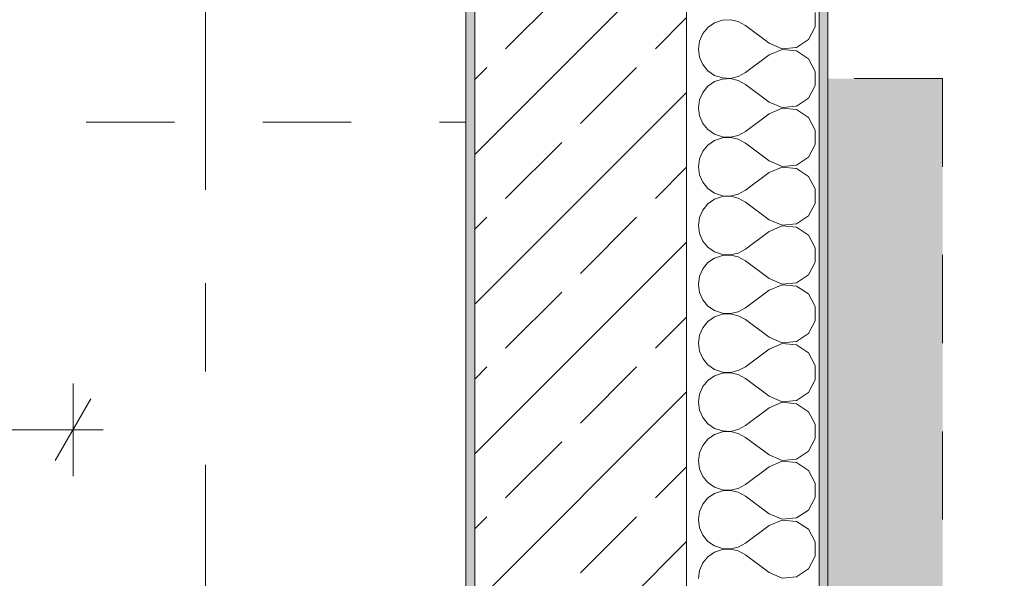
# Model space of a CAD drawing. Header units: metres. Extents: x -4 to 100, y -11 to 17.
# Tile 636 of 656: x 61.52 to 62.635, y 4.534 to 5.167. Entities that reach past the tile are written whole.
import ezdxf

# ---------------------------------------------------------------- set-up
doc = ezdxf.new("R2010")
doc.units = ezdxf.units.M
doc.header["$MEASUREMENT"] = 0
for name, pattern in [('Strichlinie doppelt', [0.546806, 0.264583, -0.105833, 0.070556, -0.105833]), ('Strichlinie eng', [0.115, 0.075, -0.04]), ('Untersicht', [0.1, 0.075, -0.025])]:
    doc.linetypes.add(name, pattern=pattern)
for name, color, linetype in [('152 - Bemaßung_ Beschriftung.Ausbau', 7, 'Continuous'), ('301 - Elemente.Linie', 7, 'Continuous'), ('302 - Elemente.Schraffur', 7, 'Continuous'), ('451 - Universal.Achsen Raster', 7, 'Continuous'), ('603 - Struktur.Bodenplatte_ Decke Roh', 7, 'Continuous'), ('604 - Struktur.Wand Aussen', 7, 'Continuous'), ('650 - Abdeckung.Fußboden Aufbau', 7, 'Continuous'), ('Neubau_653 - Abdeckung.TB Verkofferung', 7, 'Continuous')]:
    doc.layers.add(name, color=color, linetype=linetype)
doc.styles.add('ERSTELLTER_STIL_2', font='txt')
doc.dimstyles.new('ERSTELLTER_STIL__3', dxfattribs={"dimtxt": 0.1, "dimasz": 0.0532, "dimexe": 0.18, "dimexo": 0.0625, "dimgap": 0, "dimtad": 1, "dimzin": 0, "dimdsep": 46, "dimtxsty": 'ERSTELLTER_STIL_2', "dimblk": 'ARROWHEAD_2', "dimblk1": 'ARROWHEAD_2', "dimblk2": 'ARROWHEAD_2', "dimcen": 0.09, "dimse1": 1, "dimse2": 1, "dimclrd": 7, "dimclre": 7, "dimclrt": 7, "dimazin": 0, "dimtfac": 1, "dimtdec": 4, "dimtmove": 0, "dimatfit": 3, "dimfxl": 1, "dimtolj": 1, "dimtzin": 0, "dimarcsym": 0})
doc.dimstyles.new('ERSTELLTER_STIL__5', dxfattribs={"dimtxt": 0.1, "dimasz": 0.0532, "dimexe": 0.18, "dimexo": 0.0625, "dimgap": 0, "dimtad": 1, "dimtih": 1, "dimtoh": 1, "dimzin": 0, "dimdsep": 46, "dimtxsty": 'ERSTELLTER_STIL_2', "dimblk": 'ARROWHEAD_2', "dimblk1": 'ARROWHEAD_2', "dimblk2": 'ARROWHEAD_2', "dimcen": 0.09, "dimse1": 1, "dimse2": 1, "dimclrd": 7, "dimclre": 7, "dimclrt": 7, "dimazin": 0, "dimtfac": 1, "dimtdec": 4, "dimtmove": 0, "dimatfit": 3, "dimfxl": 1, "dimtolj": 1, "dimtzin": 0, "dimarcsym": 0})

# ---------------------------------------------------------------- blocks, each defined once
blk = doc.blocks.new('*X157')
at = {"layer": '604 - Struktur.Wand Aussen', "color": 7, "linetype": 'Continuous', "lineweight": 5}
for p, q in [((62.3155, 5.1661), (62.3068, 5.1631)), ((62.3247, 5.1665), (62.3155, 5.1661)), ((62.3336, 5.1645), (62.3247, 5.1665)), ((62.3417, 5.16), (62.3336, 5.1645)), ((62.4207, 5.1585), (62.4207, 5.1748)), ((62.2992, 5.1579), (62.2933, 5.1509)), ((62.3068, 5.1631), (62.2992, 5.1579)), ((62.3684, 5.14), (62.3417, 5.16)), ((62.413, 5.1442), (62.4207, 5.1585)), ((62.2896, 5.1424), (62.2884, 5.1333)), ((62.2933, 5.1509), (62.2896, 5.1424)), ((62.3995, 5.1352), (62.413, 5.1442)), ((62.2884, 5.1333), (62.2896, 5.1242)), ((62.3684, 5.14), (62.3833, 5.1337)), ((62.3833, 5.133), (62.3684, 5.1267)), ((62.3833, 5.1337), (62.3995, 5.1352)), ((62.3995, 5.1314), (62.3833, 5.133)), ((62.413, 5.1224), (62.3995, 5.1314)), ((62.2896, 5.1242), (62.2933, 5.1158)), ((62.3684, 5.1267), (62.3417, 5.1067)), ((62.4207, 5.1081), (62.413, 5.1224)), ((62.2933, 5.1158), (62.2992, 5.1087)), ((62.2992, 5.1087), (62.3068, 5.1035)), ((62.4207, 5.0919), (62.4207, 5.1081)), ((62.3068, 5.1035), (62.3155, 5.1006)), ((62.3155, 5.0994), (62.3068, 5.0965)), ((62.3155, 5.1006), (62.3247, 5.1001)), ((62.3247, 5.0999), (62.3155, 5.0994)), ((62.3247, 5.1001), (62.3336, 5.1022)), ((62.3336, 5.0978), (62.3247, 5.0999)), ((62.3336, 5.1022), (62.3417, 5.1067)), ((62.3417, 5.0933), (62.3336, 5.0978)), ((62.2992, 5.0913), (62.2933, 5.0842)), ((62.3068, 5.0965), (62.2992, 5.0913)), ((62.3684, 5.0733), (62.3417, 5.0933)), ((62.413, 5.0776), (62.4207, 5.0919)), ((62.2896, 5.0758), (62.2884, 5.0667)), ((62.2933, 5.0842), (62.2896, 5.0758)), ((62.3995, 5.0686), (62.413, 5.0776)), ((62.2884, 5.0667), (62.2896, 5.0576)), ((62.3684, 5.0733), (62.3833, 5.067)), ((62.3833, 5.0663), (62.3684, 5.06)), ((62.3833, 5.067), (62.3995, 5.0686)), ((62.3995, 5.0648), (62.3833, 5.0663)), ((62.413, 5.0558), (62.3995, 5.0648)), ((62.2896, 5.0576), (62.2933, 5.0491)), ((62.3684, 5.06), (62.3417, 5.04)), ((62.4207, 5.0415), (62.413, 5.0558)), ((62.2933, 5.0491), (62.2992, 5.0421)), ((62.2992, 5.0421), (62.3068, 5.0369)), ((62.4207, 5.0252), (62.4207, 5.0415)), ((62.3068, 5.0369), (62.3155, 5.0339)), ((62.3155, 5.0328), (62.3068, 5.0298)), ((62.3155, 5.0339), (62.3247, 5.0335)), ((62.3247, 5.0332), (62.3155, 5.0328)), ((62.3247, 5.0335), (62.3336, 5.0355)), ((62.3336, 5.0311), (62.3247, 5.0332)), ((62.3336, 5.0355), (62.3417, 5.04)), ((62.3417, 5.0267), (62.3336, 5.0311)), ((62.2992, 5.0246), (62.2933, 5.0175)), ((62.3068, 5.0298), (62.2992, 5.0246)), ((62.3684, 5.0067), (62.3417, 5.0267)), ((62.413, 5.0109), (62.4207, 5.0252)), ((62.2896, 5.0091), (62.2884, 5)), ((62.2933, 5.0175), (62.2896, 5.0091)), ((62.3995, 5.0019), (62.413, 5.0109)), ((62.2884, 5), (62.2896, 4.9909)), ((62.3684, 5.0067), (62.3833, 5.0004)), ((62.3833, 4.9996), (62.3684, 4.9933)), ((62.3833, 5.0004), (62.3995, 5.0019)), ((62.3995, 4.9981), (62.3833, 4.9996)), ((62.413, 4.9891), (62.3995, 4.9981)), ((62.2896, 4.9909), (62.2933, 4.9825)), ((62.3684, 4.9933), (62.3417, 4.9733)), ((62.4207, 4.9748), (62.413, 4.9891)), ((62.2933, 4.9825), (62.2992, 4.9754)), ((62.2992, 4.9754), (62.3068, 4.9702)), ((62.4207, 4.9585), (62.4207, 4.9748)), ((62.3068, 4.9631), (62.2992, 4.9579)), ((62.3068, 4.9702), (62.3155, 4.9672)), ((62.3155, 4.9661), (62.3068, 4.9631)), ((62.3155, 4.9672), (62.3247, 4.9668)), ((62.3247, 4.9665), (62.3155, 4.9661)), ((62.3247, 4.9668), (62.3336, 4.9689)), ((62.3336, 4.9645), (62.3247, 4.9665)), ((62.3336, 4.9689), (62.3417, 4.9733)), ((62.3417, 4.96), (62.3336, 4.9645)), ((62.2992, 4.9579), (62.2933, 4.9509)), ((62.3684, 4.94), (62.3417, 4.96)), ((62.413, 4.9442), (62.4207, 4.9585)), ((62.2896, 4.9424), (62.2884, 4.9333)), ((62.2933, 4.9509), (62.2896, 4.9424)), ((62.3995, 4.9352), (62.413, 4.9442)), ((62.2884, 4.9333), (62.2896, 4.9242)), ((62.3684, 4.94), (62.3833, 4.9337)), ((62.3833, 4.933), (62.3684, 4.9267)), ((62.3833, 4.9337), (62.3995, 4.9352)), ((62.3995, 4.9314), (62.3833, 4.933)), ((62.413, 4.9224), (62.3995, 4.9314)), ((62.2896, 4.9242), (62.2933, 4.9158)), ((62.3684, 4.9267), (62.3417, 4.9067)), ((62.4207, 4.9081), (62.413, 4.9224)), ((62.2933, 4.9158), (62.2992, 4.9087)), ((62.2992, 4.9087), (62.3068, 4.9035)), ((62.4207, 4.8919), (62.4207, 4.9081)), ((62.3068, 4.8965), (62.2992, 4.8913)), ((62.3068, 4.9035), (62.3155, 4.9006)), ((62.3155, 4.8994), (62.3068, 4.8965)), ((62.3155, 4.9006), (62.3247, 4.9001)), ((62.3247, 4.8999), (62.3155, 4.8994)), ((62.3247, 4.9001), (62.3336, 4.9022)), ((62.3336, 4.8978), (62.3247, 4.8999)), ((62.3336, 4.9022), (62.3417, 4.9067)), ((62.3417, 4.8933), (62.3336, 4.8978)), ((62.2992, 4.8913), (62.2933, 4.8842)), ((62.3684, 4.8733), (62.3417, 4.8933)), ((62.413, 4.8776), (62.4207, 4.8919)), ((62.2896, 4.8758), (62.2884, 4.8667)), ((62.2933, 4.8842), (62.2896, 4.8758)), ((62.3995, 4.8686), (62.413, 4.8776)), ((62.2884, 4.8667), (62.2896, 4.8576)), ((62.3684, 4.8733), (62.3833, 4.867)), ((62.3833, 4.8663), (62.3684, 4.86)), ((62.3833, 4.867), (62.3995, 4.8686)), ((62.3995, 4.8648), (62.3833, 4.8663)), ((62.413, 4.8558), (62.3995, 4.8648)), ((62.2896, 4.8576), (62.2933, 4.8491)), ((62.3684, 4.86), (62.3417, 4.84)), ((62.4207, 4.8415), (62.413, 4.8558)), ((62.2933, 4.8491), (62.2992, 4.8421)), ((62.2992, 4.8421), (62.3068, 4.8369)), ((62.4207, 4.8252), (62.4207, 4.8415)), ((62.3068, 4.8298), (62.2992, 4.8246)), ((62.3068, 4.8369), (62.3155, 4.8339)), ((62.3155, 4.8328), (62.3068, 4.8298)), ((62.3155, 4.8339), (62.3247, 4.8335)), ((62.3247, 4.8332), (62.3155, 4.8328)), ((62.3247, 4.8335), (62.3336, 4.8355)), ((62.3336, 4.8311), (62.3247, 4.8332)), ((62.3336, 4.8355), (62.3417, 4.84)), ((62.3417, 4.8267), (62.3336, 4.8311)), ((62.2992, 4.8246), (62.2933, 4.8175)), ((62.3684, 4.8067), (62.3417, 4.8267)), ((62.413, 4.8109), (62.4207, 4.8252)), ((62.2896, 4.8091), (62.2884, 4.8)), ((62.2933, 4.8175), (62.2896, 4.8091)), ((62.3995, 4.8019), (62.413, 4.8109)), ((62.2884, 4.8), (62.2896, 4.7909)), ((62.3684, 4.8067), (62.3833, 4.8004)), ((62.3833, 4.7996), (62.3684, 4.7933)), ((62.3833, 4.8004), (62.3995, 4.8019)), ((62.3995, 4.7981), (62.3833, 4.7996)), ((62.413, 4.7891), (62.3995, 4.7981)), ((62.2896, 4.7909), (62.2933, 4.7825)), ((62.3684, 4.7933), (62.3417, 4.7733)), ((62.4207, 4.7748), (62.413, 4.7891)), ((62.2933, 4.7825), (62.2992, 4.7754)), ((62.2992, 4.7754), (62.3068, 4.7702)), ((62.4207, 4.7585), (62.4207, 4.7748)), ((62.3068, 4.7631), (62.2992, 4.7579)), ((62.3068, 4.7702), (62.3155, 4.7672)), ((62.3155, 4.7661), (62.3068, 4.7631)), ((62.3155, 4.7672), (62.3247, 4.7668)), ((62.3247, 4.7665), (62.3155, 4.7661)), ((62.3247, 4.7668), (62.3336, 4.7689)), ((62.3336, 4.7645), (62.3247, 4.7665)), ((62.3336, 4.7689), (62.3417, 4.7733)), ((62.3417, 4.76), (62.3336, 4.7645)), ((62.2992, 4.7579), (62.2933, 4.7509)), ((62.3684, 4.74), (62.3417, 4.76)), ((62.413, 4.7442), (62.4207, 4.7585)), ((62.2896, 4.7424), (62.2884, 4.7333)), ((62.2933, 4.7509), (62.2896, 4.7424)), ((62.3684, 4.74), (62.3833, 4.7337)), ((62.3995, 4.7352), (62.413, 4.7442)), ((62.2884, 4.7333), (62.2896, 4.7242)), ((62.3833, 4.733), (62.3684, 4.7267)), ((62.3833, 4.7337), (62.3995, 4.7352)), ((62.3995, 4.7314), (62.3833, 4.733)), ((62.413, 4.7224), (62.3995, 4.7314)), ((62.2896, 4.7242), (62.2933, 4.7158)), ((62.3684, 4.7267), (62.3417, 4.7067)), ((62.4207, 4.7081), (62.413, 4.7224)), ((62.2933, 4.7158), (62.2992, 4.7087)), ((62.2992, 4.7087), (62.3068, 4.7035)), ((62.3336, 4.7022), (62.3417, 4.7067)), ((62.4207, 4.6919), (62.4207, 4.7081)), ((62.3068, 4.6965), (62.2992, 4.6913)), ((62.3068, 4.7035), (62.3155, 4.7006)), ((62.3155, 4.6994), (62.3068, 4.6965)), ((62.3155, 4.7006), (62.3247, 4.7001)), ((62.3247, 4.6999), (62.3155, 4.6994)), ((62.3247, 4.7001), (62.3336, 4.7022)), ((62.3336, 4.6978), (62.3247, 4.6999)), ((62.3417, 4.6933), (62.3336, 4.6978)), ((62.2992, 4.6913), (62.2933, 4.6842)), ((62.3684, 4.6733), (62.3417, 4.6933)), ((62.413, 4.6776), (62.4207, 4.6919)), ((62.2896, 4.6758), (62.2884, 4.6667)), ((62.2933, 4.6842), (62.2896, 4.6758)), ((62.3684, 4.6733), (62.3833, 4.667)), ((62.3995, 4.6686), (62.413, 4.6776)), ((62.2884, 4.6667), (62.2896, 4.6576)), ((62.3833, 4.6663), (62.3684, 4.66)), ((62.3833, 4.667), (62.3995, 4.6686)), ((62.3995, 4.6648), (62.3833, 4.6663)), ((62.413, 4.6558), (62.3995, 4.6648)), ((62.2896, 4.6576), (62.2933, 4.6491)), ((62.3684, 4.66), (62.3417, 4.64)), ((62.4207, 4.6415), (62.413, 4.6558)), ((62.2933, 4.6491), (62.2992, 4.6421)), ((62.2992, 4.6421), (62.3068, 4.6369)), ((62.3336, 4.6355), (62.3417, 4.64)), ((62.4207, 4.6252), (62.4207, 4.6415)), ((62.3068, 4.6298), (62.2992, 4.6246)), ((62.3068, 4.6369), (62.3155, 4.6339)), ((62.3155, 4.6328), (62.3068, 4.6298)), ((62.3155, 4.6339), (62.3247, 4.6335)), ((62.3247, 4.6332), (62.3155, 4.6328)), ((62.3247, 4.6335), (62.3336, 4.6355)), ((62.3336, 4.6311), (62.3247, 4.6332)), ((62.3417, 4.6267), (62.3336, 4.6311)), ((62.2933, 4.6175), (62.2896, 4.6091)), ((62.2992, 4.6246), (62.2933, 4.6175)), ((62.3684, 4.6067), (62.3417, 4.6267)), ((62.413, 4.6109), (62.4207, 4.6252)), ((62.2896, 4.6091), (62.2884, 4.6)), ((62.3684, 4.6067), (62.3833, 4.6004)), ((62.3995, 4.6019), (62.413, 4.6109)), ((62.2884, 4.6), (62.2896, 4.5909)), ((62.3833, 4.5996), (62.3684, 4.5933)), ((62.3833, 4.6004), (62.3995, 4.6019)), ((62.3995, 4.5981), (62.3833, 4.5996)), ((62.413, 4.5891), (62.3995, 4.5981)), ((62.2896, 4.5909), (62.2933, 4.5825)), ((62.3684, 4.5933), (62.3417, 4.5733)), ((62.4207, 4.5748), (62.413, 4.5891)), ((62.2933, 4.5825), (62.2992, 4.5754)), ((62.2992, 4.5754), (62.3068, 4.5702)), ((62.3336, 4.5689), (62.3417, 4.5733)), ((62.4207, 4.5585), (62.4207, 4.5748)), ((62.3068, 4.5631), (62.2992, 4.5579)), ((62.3068, 4.5702), (62.3155, 4.5672)), ((62.3155, 4.5661), (62.3068, 4.5631)), ((62.3155, 4.5672), (62.3247, 4.5668)), ((62.3247, 4.5665), (62.3155, 4.5661)), ((62.3247, 4.5668), (62.3336, 4.5689)), ((62.3336, 4.5645), (62.3247, 4.5665)), ((62.3417, 4.56), (62.3336, 4.5645)), ((62.2933, 4.5509), (62.2896, 4.5424)), ((62.2992, 4.5579), (62.2933, 4.5509)), ((62.3684, 4.54), (62.3417, 4.56)), ((62.413, 4.5442), (62.4207, 4.5585)), ((62.2896, 4.5424), (62.2884, 4.5333)), ((62.3684, 4.54), (62.3833, 4.5337)), ((62.3995, 4.5352), (62.413, 4.5442)), ((62.3833, 4.5337), (62.3995, 4.5352))]:
    blk.add_line(p, q, dxfattribs=at)
blk = doc.blocks.new('*D563')
at = {"layer": '152 - Bemaßung_ Beschriftung.Ausbau', "color": 7, "linetype": 'Continuous', "lineweight": 5}
for p, q in [((63.435, 0.005), (63.435, 6.145)), ((63.4, 0.0252), (63.47, -0.0152)), ((63.4875, 0.005), (63.3825, 0.005)), ((63.435, -0.145), (63.435, 0.005)), ((63.4, -0.1248), (63.47, -0.1652)), ((63.4875, -0.145), (63.3825, -0.145)), ((63.435, -0.1792), (63.435, -0.145))]:
    blk.add_line(p, q, dxfattribs=at)
at = {"layer": '152 - Bemaßung_ Beschriftung.Ausbau', "color": 7, "lineweight": 5, "insert": (63.415, -0.317), "char_height": 0.1, "attachment_point": 7, "rotation": 90, "style": 'ERSTELLTER_STIL_2'}
blk.add_mtext('\\A1;{\\pql;\\fArial|b0|i0|c0|p38;15}', dxfattribs=at)
blk = doc.blocks.new('ARROWHEAD_2')
at = {"color": 0, "linetype": 'Continuous', "lineweight": 0}
for p, q in [((-0.378, -0.655), (0.378, 0.655)), ((0, 0), (-1, 0))]:
    blk.add_line(p, q, dxfattribs=at)
blk = doc.blocks.new('*D564')
at = {"layer": '152 - Bemaßung_ Beschriftung.Ausbau', "color": 7, "linetype": 'Continuous', "lineweight": 5}
for p, q in [((63.435, 6.145), (63.435, 7.935)), ((63.4, 6.1652), (63.47, 6.1248)), ((63.4875, 6.145), (63.3825, 6.145)), ((63.435, 0.005), (63.435, 6.145)), ((63.4, 0.0252), (63.47, -0.0152))]:
    blk.add_line(p, q, dxfattribs=at)
at = {"layer": '152 - Bemaßung_ Beschriftung.Ausbau', "color": 7, "lineweight": 5, "insert": (63.415, 2.942), "char_height": 0.1, "attachment_point": 7, "rotation": 90, "style": 'ERSTELLTER_STIL_2'}
blk.add_mtext('\\A1;{\\pql;\\fArial|b0|i0|c0|p38;6,14}', dxfattribs=at)
blk = doc.blocks.new('*D570')
at = {"layer": '152 - Bemaßung_ Beschriftung.Ausbau', "color": 7, "linetype": 'Continuous', "lineweight": 5}
for p, q in [((63.935, 5.82), (63.935, 5.925)), ((63.9, 5.8402), (63.97, 5.7998)), ((63.9875, 5.82), (63.8825, 5.82)), ((63.935, 0.245), (63.935, 5.82)), ((63.9, 0.2652), (63.97, 0.2248)), ((63.9875, 0.245), (63.8825, 0.245)), ((63.935, 0.005), (63.935, 0.245))]:
    blk.add_line(p, q, dxfattribs=at)
at = {"layer": '152 - Bemaßung_ Beschriftung.Ausbau', "color": 7, "lineweight": 5, "char_height": 0.1, "attachment_point": 7, "rotation": 90, "style": 'ERSTELLTER_STIL_2'}
for s, insert in [('\\A1;{\\pql;\\fArial|b0|i0|c0|p38;10\\fArial|b0|i0|c0|p38;\\A1{\\H.66x;\\S5^  ;}}', (63.9167, 5.5979)), ('\\A1;{\\pql;\\fArial|b0|i0|c0|p38;5,57\\fArial|b0|i0|c0|p38;\\A1{\\H.66x;\\S5^  ;}}', (63.9344, 2.7735))]:
    blk.add_mtext(s, dxfattribs=dict(at, insert=insert))
blk = doc.blocks.new('*D580')
at = {"layer": '152 - Bemaßung_ Beschriftung.Ausbau', "color": 7, "linetype": 'Continuous', "lineweight": 5}
for p, q in [((64.435, 0.7), (64.435, 5.2)), ((64.4, 0.7202), (64.47, 0.6798)), ((64.4875, 0.7), (64.3825, 0.7)), ((64.435, 0.25), (64.435, 0.7)), ((64.4, 0.2702), (64.47, 0.2298)), ((64.47, 0.2248), (64.4, 0.2652))]:
    blk.add_line(p, q, dxfattribs=at)
at = {"layer": '152 - Bemaßung_ Beschriftung.Ausbau', "color": 7, "lineweight": 5, "char_height": 0.1, "attachment_point": 7, "rotation": 90, "style": 'ERSTELLTER_STIL_2'}
for s, insert in [('\\A1;{\\pql;\\fArial|b0|i0|c0|p38;0\\fArial|b0|i0|c0|p38;\\A1{\\H.66x;\\S5^  ;}}', (64.4167, 0.2702)), ('\\A1;{\\pql;\\fArial|b0|i0|c0|p38;45}', (64.415, 0.4621))]:
    blk.add_mtext(s, dxfattribs=dict(at, insert=insert))
blk = doc.blocks.new('*D581')
at = {"layer": '152 - Bemaßung_ Beschriftung.Ausbau', "color": 7, "linetype": 'Continuous', "lineweight": 5}
for p, q in [((64.435, 5.2), (64.435, 6)), ((64.4, 5.2202), (64.47, 5.1798)), ((64.4875, 5.2), (64.3825, 5.2)), ((64.435, 0.7), (64.435, 5.2)), ((64.4, 0.7202), (64.47, 0.6798))]:
    blk.add_line(p, q, dxfattribs=at)
at = {"layer": '152 - Bemaßung_ Beschriftung.Ausbau', "color": 7, "lineweight": 5, "insert": (64.415, 2.817), "char_height": 0.1, "attachment_point": 7, "rotation": 90, "style": 'ERSTELLTER_STIL_2'}
blk.add_mtext('\\A1;{\\pql;\\fArial|b0|i0|c0|p38;4,50}', dxfattribs=at)
blk = doc.blocks.new('*D590')
at = {"layer": '152 - Bemaßung_ Beschriftung.Ausbau', "color": 7, "linetype": 'Continuous', "lineweight": 5}
for p, q in [((64.935, 13.845), (64.935, 13.8792)), ((64.97, 13.8248), (64.9, 13.8652)), ((64.9875, 13.845), (64.8825, 13.845)), ((64.935, -0.145), (64.935, 13.845)), ((64.9, -0.1248), (64.97, -0.1652)), ((64.9875, -0.145), (64.8825, -0.145)), ((64.935, -0.1792), (64.935, -0.145))]:
    blk.add_line(p, q, dxfattribs=at)
at = {"layer": '152 - Bemaßung_ Beschriftung.Ausbau', "color": 7, "lineweight": 5, "insert": (64.915, 6.679), "char_height": 0.1, "attachment_point": 7, "rotation": 90, "style": 'ERSTELLTER_STIL_2'}
blk.add_mtext('\\A1;{\\pql;\\fArial|b0|i0|c0|p38;13,99}', dxfattribs=at)
blk = doc.blocks.new('*D620')
at = {"layer": '152 - Bemaßung_ Beschriftung.Ausbau', "color": 7, "linetype": 'Continuous', "lineweight": 5}
for p, q in [((60.46, 4.6494), (60.46, 4.7544)), ((61.58, 4.6494), (61.58, 4.7544)), ((60.4802, 4.7369), (60.4398, 4.6669)), ((61.5598, 4.6669), (61.6002, 4.7369)), ((60.46, 4.7019), (61.58, 4.7019)), ((61.58, 4.7019), (61.6142, 4.7019))]:
    blk.add_line(p, q, dxfattribs=at)
at = {"layer": '152 - Bemaßung_ Beschriftung.Ausbau', "color": 7, "lineweight": 5, "insert": (60.887, 4.7219), "char_height": 0.1, "attachment_point": 7, "style": 'ERSTELLTER_STIL_2'}
blk.add_mtext('\\A1;{\\pql;\\fArial|b0|i0|c0|p38;1,12}', dxfattribs=at)

msp = doc.modelspace()

# ---------------------------------------------------------------- hatches: boundary and pattern name
at = {"layer": '302 - Elemente.Schraffur', "linetype": 'Continuous', "lineweight": 0, "true_color": 0x2f2f2f}
msp.add_hatch(color=250, dxfattribs=at).paths.add_polyline_path([(62.565, 5.1), (62.435, 5.1), (62.435, -3.31), (62.565, -3.31)])
at = {"layer": '604 - Struktur.Wand Aussen', "linetype": 'Continuous', "lineweight": 0, "true_color": 0x000000}
h = msp.add_hatch(dxfattribs=at)
h.set_pattern_fill('Beton__Stahlbeton_0001', color=18, style=0, pattern_type=2)
h.set_pattern_definition([(45, (0, 0), (-0.08485281, 0.08485281), []), (45, (-0.04243, 0.04243), (-0.08485281, 0.08485281), [0.09, -0.03])])
h.paths.add_polyline_path([(62.275, 0.245), (62.275, 5.9225), (62.035, 5.9225), (62.035, 0.245)])
h = msp.add_hatch(dxfattribs=at)
h.set_pattern_fill('Verputz_0001', color=18, style=0, pattern_type=2)
h.set_pattern_definition([(0, (0, 0), (0, 0.08660254), [0, -0.05]), (0, (0.025, 0.0433), (0, 0.08660254), [0, -0.05])])
h.paths.add_polyline_path([(62.435, 5.9225), (62.425, 5.9225), (62.425, -0.145), (62.435, -0.145)])
h = msp.add_hatch(dxfattribs=at)
h.set_pattern_fill('Gips_0001', color=18, style=0, pattern_type=2)
h.set_pattern_definition([(45, (0, 0), (-0.01767767, 0.01767767), [0, -0.025])])
h.paths.add_polyline_path([(62.025, 5.19), (62.025, 0.71), (62.035, 0.71), (62.035, 5.19)])

# ---------------------------------------------------------------- linework, layer by layer
at = {"layer": '301 - Elemente.Linie', "color": 253, "linetype": 'Strichlinie eng', "lineweight": 13, "true_color": 0xa0a0a0, "flags": 128}
for points in [[(62.565, 5.1), (62.41, 5.1)], [(62.565, 5.1), (62.565, -3.31)]]:
    msp.add_lwpolyline(points, dxfattribs=at)
at = {"layer": '451 - Universal.Achsen Raster', "color": 160, "linetype": 'Strichlinie doppelt', "lineweight": 9, "true_color": 0x3232ff}
msp.add_line((61.73, -10.585), (61.73, 16.355), dxfattribs=at)
at = {"layer": '603 - Struktur.Bodenplatte_ Decke Roh', "color": 7, "linetype": 'Continuous', "lineweight": 18, "flags": 128}
msp.add_lwpolyline([(62.275, 0.005), (62.275, 13.695), (50.78, 13.695), (50.78, 13.455), (50.78, 13), (50.84, 13), (50.84, 8.585), (49.03, 8.585), (49.03, 8.725), (47.41, 8.725), (47.41, 13), (47.48, 13), (47.48, 13.455), (47.48, 13.695), (14.78, 13.695)], dxfattribs=at)
at = {"layer": '604 - Struktur.Wand Aussen', "color": 7, "linetype": 'Continuous', "lineweight": 13}
for p, q in [((62.275, 0.245), (62.275, 5.9225)), ((62.035, 5.19), (62.035, 0.71))]:
    msp.add_line(p, q, dxfattribs=at)
at = {"layer": '604 - Struktur.Wand Aussen', "color": 7, "linetype": 'Continuous', "lineweight": 5}
msp.add_line((62.425, -0.005), (62.425, 5.9225), dxfattribs=at)
at = {"layer": '604 - Struktur.Wand Aussen', "color": 7, "linetype": 'Continuous', "lineweight": 5, "flags": 128}
for points in [[(62.435, -0.155), (62.435, 5.9225)], [(62.025, 5.19), (62.025, 0.71)]]:
    msp.add_lwpolyline(points, dxfattribs=at)
at = {"layer": '650 - Abdeckung.Fußboden Aufbau', "color": 7, "linetype": 'Continuous', "lineweight": 13, "flags": 128}
msp.add_lwpolyline([(58.195, 0.71), (58.29, 0.71), (58.29, 0.255), (61.57, 0.255), (61.57, 0.71), (61.89, 0.71), (62.025, 0.71), (62.025, 5.19), (61.57, 5.19), (61.57, 5.82), (60.46, 5.82)], dxfattribs=at)
at = {"layer": 'Neubau_653 - Abdeckung.TB Verkofferung', "color": 1, "linetype": 'Untersicht', "lineweight": 9}
for p, q in [((62.025, 5.0505), (62.025, 5.82)), ((58.195, 5.0505), (62.025, 5.0505))]:
    msp.add_line(p, q, dxfattribs=at)

# ---------------------------------------------------------------- block references
at = {"layer": '604 - Struktur.Wand Aussen', "color": 7, "lineweight": 18}
msp.add_blockref('*X157', (0, 0), dxfattribs=at)

# ---------------------------------------------------------------- dimensions: what is measured, and where the dimension line sits
at = {"layer": '152 - Bemaßung_ Beschriftung.Ausbau', "color": 7, "linetype": 'Continuous', "lineweight": 5}
for base, p1, p2, picture, middle in [((64.935, 13.845), (62.425, -0.145), (62.425, 13.845), '*D590', (64.865, 6.847)), ((63.435, 6.145), (62.275, 0.005), (62.085, 6.145), '*D564', (63.365, 3.0719)), ((63.435, 0.005), (62.425, -0.145), (62.275, 0.005), '*D563', (63.365, -0.2408)), ((63.935025, 5.82000001), (62.035025, 0.245), (61.579989, 5.82000001), '*D570', (63.865025, 3.03844225)), ((64.435, 5.2), (61.58, 0.7), (61.58, 5.2), '*D581', (64.365, 2.9468)), ((64.435, 0.7), (61.88, 0.25), (61.58, 0.7), '*D580', (64.365, 0.5383))]:
    dim = msp.add_linear_dim(base=base, p1=p1, p2=p2, angle=90, dimstyle='ERSTELLTER_STIL__3', dxfattribs=at)
    dim.commit()
    dim.dimension.update_dxf_attribs({"geometry": picture, "text_midpoint": middle, "dimtype": 160, "text_rotation": 90})
dim = msp.add_linear_dim(base=(61.58, 4.7019), p1=(60.46, 5.81), p2=(61.58, 5.2), dimstyle='ERSTELLTER_STIL__5', dxfattribs=at)
dim.commit()
dim.dimension.update_dxf_attribs({"geometry": '*D620', "text_midpoint": (61.0168, 4.7719), "dimtype": 160})

doc.saveas('drawing.dxf')
